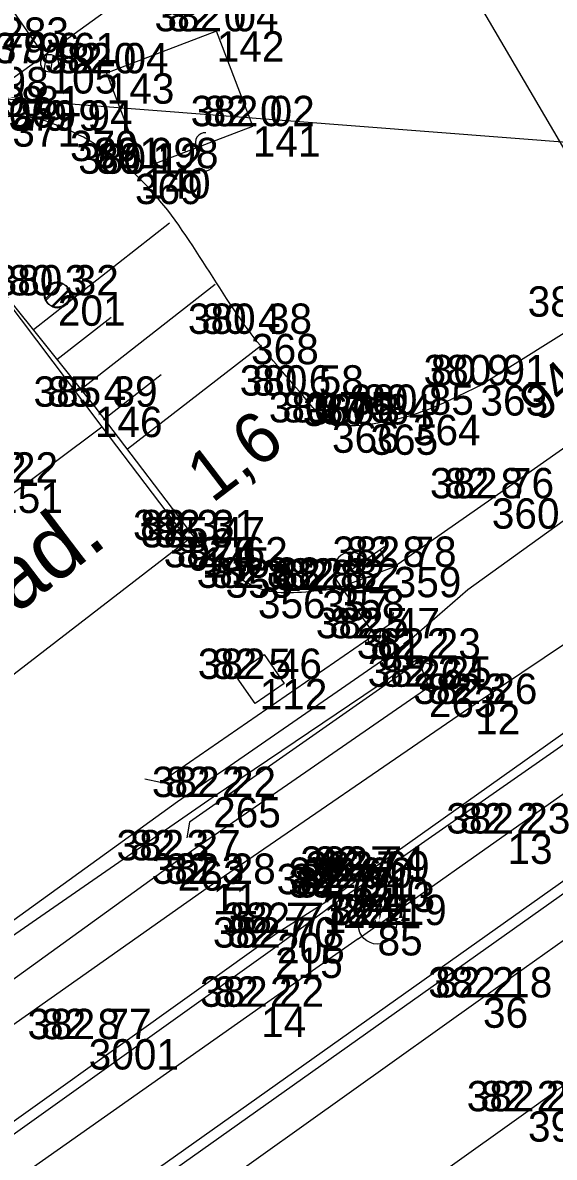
# Model space of a CAD drawing. Extents: x -514509 to -512782, y -1144610 to -1143439.
# Drawn here: x -513501.66 to -513480.64, y -1143743.49 to -1143698.64 of the extents above; entities that cross this region are included whole.
import ezdxf

# ---------------------------------------------------------------- set-up
doc = ezdxf.new("R2010")
doc.units = 0
for name, color, linetype in [('Vrstva 1', 7, 'Continuous'), ('Vrstva 10', 7, 'Continuous'), ('Vrstva 11', 7, 'Continuous'), ('Vrstva 12', 7, 'Continuous'), ('Vrstva 15', 7, 'Continuous'), ('Vrstva 16', 7, 'Continuous'), ('Vrstva 18', 7, 'Continuous'), ('Vrstva 25', 7, 'Continuous'), ('Vrstva 57', 7, 'Continuous'), ('Vrstva 58', 7, 'Continuous'), ('Vrstva 59', 7, 'Continuous'), ('Vrstva 6', 7, 'Continuous'), ('Vrstva 60', 7, 'Continuous'), ('Vrstva 61', 7, 'Continuous'), ('Vrstva 62', 7, 'Continuous'), ('Vrstva 7', 7, 'Continuous'), ('Vrstva 8', 7, 'Continuous')]:
    doc.layers.add(name, color=color, linetype=linetype)

msp = doc.modelspace()

# ---------------------------------------------------------------- linework, layer by layer
at = {"layer": 'Vrstva 1'}
msp.add_lwpolyline([(-513513.365, -1143742.6), (-513508.875, -1143739.058), (-513495.537, -1143729.428), (-513494.213, -1143728.5), (-513493.8, -1143728.237), (-513486.963, -1143723.505), (-513486.481, -1143723.156), (-513484.059, -1143721.046), (-513470.533, -1143711.306), (-513469.883, -1143710.841), (-513469.262, -1143710.475), (-513468.215, -1143709.922), (-513467.827, -1143709.655), (-513467.475, -1143709.453), (-513466.526, -1143708.863), (-513465.372, -1143708.283), (-513461.505, -1143706.274), (-513460.272, -1143705.637), (-513459.344, -1143705.103), (-513453.569, -1143701.528), (-513452.961, -1143701.171), (-513452.561, -1143700.893), (-513441.342, -1143693.716)], dxfattribs=at)
at = {"layer": 'Vrstva 10'}
for points in [[(-513582.696, -1143761.24), (-513581.966, -1143752.218), (-513543.007, -1143722.265), (-513536.98, -1143726.125), (-513503.11, -1143701.59), (-513467.163, -1143704.368), (-513409.406, -1143670.068), (-513367.763, -1143641.182), (-513337.875, -1143622.14), (-513302.677, -1143606.244), (-513297.569, -1143595.846), (-513289.461, -1143596.696), (-513287.694, -1143584.666), (-513262.147, -1143588.316), (-513251.067, -1143584.844), (-513248.39, -1143579.25), (-513218.784, -1143572.229), (-513191.434, -1143567.629), (-513154.1, -1143564.42), (-513082.649, -1143574.448)], [(-513582.696, -1143761.24), (-513581.966, -1143752.218), (-513543.007, -1143722.265), (-513536.98, -1143726.125), (-513503.11, -1143701.59), (-513467.163, -1143704.368), (-513409.406, -1143670.068), (-513367.763, -1143641.182), (-513337.875, -1143622.14), (-513302.677, -1143606.244), (-513297.569, -1143595.846), (-513289.461, -1143596.696), (-513287.694, -1143584.666), (-513262.147, -1143588.316), (-513251.067, -1143584.844), (-513248.39, -1143579.25), (-513218.784, -1143572.229), (-513191.434, -1143567.629), (-513154.1, -1143564.42), (-513082.649, -1143574.448)], [(-513528.717, -1143724.594), (-513527.727, -1143725.433), (-513522.853, -1143721.241), (-513511.372, -1143712.554), (-513504.32, -1143706.953), (-513498.807, -1143713.824), (-513494.574, -1143719.383), (-513493.644, -1143720.175)], [(-513501.238, -1143710.765), (-513495.852, -1143706.552)], [(-513499.38, -1143713.134), (-513494.046, -1143708.97)], [(-513500.308, -1143711.954), (-513498.168, -1143710.285)], [(-513479.194, -1143710.259), (-513483.563, -1143712.974)], [(-513497.521, -1143715.478), (-513492.215, -1143711.389)], [(-513498.464, -1143714.331), (-513496.191, -1143712.547)], [(-513486.989, -1143720.146), (-513483.11, -1143717.445), (-513478.403, -1143714.146)], [(-513489.243, -1143721.008), (-513486.989, -1143720.146)], [(-513572.311, -1143788.762), (-513551.749, -1143773.203), (-513539.307, -1143763.708), (-513530.233, -1143756.812), (-513518.258, -1143748.164), (-513506.396, -1143739.599), (-513495.533, -1143731.751), (-513485.604, -1143724.889), (-513486.028, -1143723.78), (-513494.135, -1143729.249), (-513508.592, -1143739.248), (-513521.329, -1143748.04)]]:
    msp.add_lwpolyline(points, dxfattribs=at)
for points in [[(-513483.563, -1143712.974), (-513486.233, -1143714.143), (-513487.911, -1143714.516), (-513489.426, -1143714.44), (-513490.58, -1143713.382), (-513492.625, -1143710.939), (-513497.225, -1143704.615), (-513499.792, -1143702.906), (-513502.067, -1143702.345), (-513504.739, -1143703.407), (-513507.11, -1143704.835)], [(-513493.644, -1143720.175), (-513492.357, -1143720.981), (-513489.821, -1143721.068), (-513489.243, -1143721.008)], [(-513464.945, -1143741.814), (-513474.752, -1143750.115), (-513483.094, -1143757.628)]]:
    msp.add_spline(points, degree=3, dxfattribs=at)
at = {"layer": 'Vrstva 11'}
for p, q in [((-513500.768, -1143709.569), (-513500.122, -1143708.923)), ((-513500.732, -1143709.604), (-513500.086, -1143708.958)), ((-513500.508, -1143709.839), (-513499.853, -1143709.184)), ((-513500.472, -1143709.874), (-513499.817, -1143709.219))]:
    msp.add_line(p, q, dxfattribs=at)
for centre in [(-513500.307, -1143709.385), (-513500.271, -1143709.42)]:
    msp.add_circle(centre, 0.5, dxfattribs=at)
at = {"layer": 'Vrstva 12'}
for points in [[(-513517.143, -1143738.915), (-513519.913, -1143740.86), (-513529.813, -1143728.024), (-513529.212, -1143726.938), (-513528.709, -1143726.398), (-513527.727, -1143725.433), (-513522.853, -1143721.241), (-513511.372, -1143712.554), (-513504.32, -1143706.953), (-513498.529, -1143714.609)], [(-513488.26, -1143732.396), (-513467.074, -1143717.348), (-513466.791, -1143717.775), (-513488.026, -1143732.587)], [(-513598.125, -1143820.368), (-513576.771, -1143804.011), (-513546.012, -1143780.471), (-513523.409, -1143763.423), (-513501.736, -1143747.761), (-513477.897, -1143730.868), (-513464.492, -1143721.406)], [(-513464.358, -1143721.756), (-513477.553, -1143731.138), (-513502.202, -1143748.608), (-513522.279, -1143763.125), (-513545.53, -1143780.608), (-513575.92, -1143803.82), (-513597.979, -1143820.713)], [(-513489.199, -1143733.089), (-513488.26, -1143732.396)], [(-513488.026, -1143732.587), (-513488.988, -1143733.223)], [(-513488.988, -1143733.223), (-513491.684, -1143735.204), (-513508.525, -1143747.225), (-513529.698, -1143762.656), (-513552.504, -1143779.822), (-513572.056, -1143794.888), (-513598.823, -1143815.322)], [(-513598.706, -1143814.822), (-513572.909, -1143795), (-513553.01, -1143779.705), (-513530.1, -1143762.448), (-513507.473, -1143745.953), (-513491.598, -1143734.622), (-513489.199, -1143733.089)]]:
    msp.add_lwpolyline(points, dxfattribs=at)
at = {"layer": 'Vrstva 15'}
msp.add_circle((-513488.646, -1143732.845), 0.5, dxfattribs=at)
at = {"layer": 'Vrstva 16'}
msp.add_lwpolyline([(-513493.266, -1143724.407), (-513492.116, -1143723.608), (-513491.317, -1143724.758), (-513492.467, -1143725.557), (-513493.266, -1143724.407)], dxfattribs=at)
msp.add_lwpolyline([(-513493.266, -1143724.407), (-513492.116, -1143723.608), (-513491.317, -1143724.758), (-513492.467, -1143725.557), (-513493.266, -1143724.407)], dxfattribs=at)
at = {"layer": 'Vrstva 18'}
for centre, radius, start, end in [((-513494.455, -1143703.366), 0.376, 84.3625, 270.6736), ((-513494.442, -1143704.119), 0.377, 263.6864, 91.3496)]:
    msp.add_arc(centre, radius, start, end, dxfattribs=at)
at = {"layer": 'Vrstva 25'}
msp.add_lwpolyline([(-513465.103, -1143715.641), (-513470.183, -1143706.847), (-513476.151, -1143710.606), (-513492.352, -1143682.995)], dxfattribs=at)
at = {"layer": 'Vrstva 6'}
for p, q in [((-513500.799, -1143699.952), (-513502.197, -1143697.94)), ((-513500.816, -1143700.514), (-513500.707, -1143699.908)), ((-513500.562, -1143700.586), (-513500.444, -1143699.927)), ((-513488.843, -1143720.388), (-513487.349, -1143719.35)), ((-513487.848, -1143722.68), (-513489.246, -1143720.668)), ((-513487.865, -1143723.242), (-513487.756, -1143722.636)), ((-513487.611, -1143723.314), (-513487.493, -1143722.655)), ((-513488.397, -1143734.852), (-513486.933, -1143733.821))]:
    msp.add_line(p, q, dxfattribs=at)
for points in [[(-513483.771, -1143725.568), (-513474.625, -1143719.426), (-513466.759, -1143714.262), (-513463.538, -1143712.278), (-513453.954, -1143706.607), (-513429.174, -1143693.051), (-513415.56, -1143683.53), (-513413.969, -1143682.409), (-513403.805, -1143675.248)], [(-513429.174, -1143693.051), (-513442.373, -1143702.364), (-513461.055, -1143715.585), (-513476.098, -1143726.184), (-513482.491, -1143730.689)], [(-513598.103, -1143810.685), (-513587.933, -1143802.922), (-513577.781, -1143795.173), (-513567.154, -1143787.061), (-513556.687, -1143779.07), (-513546.703, -1143771.449), (-513535.993, -1143763.233), (-513525.59, -1143755.355), (-513515.626, -1143747.987), (-513504.881, -1143740.237), (-513494.145, -1143732.683), (-513483.771, -1143725.568)], [(-513597.98, -1143822.775), (-513587.265, -1143814.566), (-513577.307, -1143806.938), (-513566.909, -1143798.975), (-513556.709, -1143791.161), (-513546.155, -1143783.077), (-513535.947, -1143775.257), (-513525.162, -1143767.345), (-513515.446, -1143760.03), (-513504.104, -1143751.824), (-513494.031, -1143744.707), (-513483.463, -1143737.172), (-513473.254, -1143729.922)], [(-513482.491, -1143730.689), (-513486.936, -1143733.821)], [(-513471.54, -1143734.369), (-513481.676, -1143741.668), (-513492.125, -1143749.13), (-513502.955, -1143756.766), (-513513.39, -1143764.32), (-513523.802, -1143772.046), (-513534.075, -1143779.839), (-513544.784, -1143788.045), (-513555.088, -1143795.94), (-513565.301, -1143803.766), (-513575.74, -1143811.765), (-513585.858, -1143819.518), (-513598.411, -1143829.136)], [(-513488.397, -1143734.848), (-513492.234, -1143737.542), (-513502.762, -1143744.952), (-513513.441, -1143752.638), (-513524.021, -1143760.391), (-513534.284, -1143768.07), (-513544.665, -1143775.874), (-513554.819, -1143783.701), (-513565.187, -1143791.605), (-513568.139, -1143793.857), (-513575.174, -1143799.221), (-513585.526, -1143807.115), (-513597.347, -1143816.127)]]:
    msp.add_lwpolyline(points, dxfattribs=at)
for points in [[(-513496.911, -1143704.387), (-513492.562, -1143702.726), (-513493.993, -1143698.977), (-513498.343, -1143700.638)], [(-513504.607, -1143726.395), (-513508.121, -1143721.777), (-513498.529, -1143714.609), (-513495.134, -1143719.097)]]:
    msp.add_lwpolyline(points, close=True, dxfattribs=at)
for centre, radius in [((-513500.6, -1143700.24), 0.35), ((-513500.6, -1143700.24), 0.35), ((-513487.649, -1143722.968), 0.35), ((-513487.649, -1143722.968), 0.35), ((-513487.634, -1143734.312), 0.75)]:
    msp.add_circle(centre, radius, dxfattribs=at)
for centre, start, end in [((-513488.091, -1143719.876), 214.0806, 35.4858), ((-513488.671, -1143720.268), 34.7832, 214.7832)]:
    msp.add_arc(centre, 0.7, start, end, dxfattribs=at)
at = {"layer": 'Vrstva 60'}
for p, q in [((-513493.99, -1143698.98), (-513493.99, -1143698.98)), ((-513500.6, -1143700.24), (-513500.6, -1143700.24)), ((-513498.34, -1143700.64), (-513498.34, -1143700.64)), ((-513499.79, -1143702.91), (-513499.79, -1143702.91)), ((-513492.56, -1143702.73), (-513492.56, -1143702.73)), ((-513497.22, -1143704.61), (-513497.22, -1143704.61)), ((-513496.91, -1143704.39), (-513496.91, -1143704.39)), ((-513500.27, -1143709.42), (-513500.27, -1143709.42)), ((-513492.63, -1143710.94), (-513492.63, -1143710.94)), ((-513483.56, -1143712.97), (-513483.56, -1143712.97)), ((-513490.58, -1143713.38), (-513490.58, -1143713.38)), ((-513498.81, -1143713.82), (-513498.81, -1143713.82)), ((-513486.23, -1143714.14), (-513486.23, -1143714.14)), ((-513489.43, -1143714.44), (-513489.43, -1143714.44)), ((-513487.91, -1143714.52), (-513487.91, -1143714.52)), ((-513483.11, -1143717.44), (-513483.11, -1143717.44)), ((-513495.134, -1143719.097), (-513495.134, -1143719.097)), ((-513494.57, -1143719.38), (-513494.57, -1143719.38)), ((-513493.64, -1143720.17), (-513493.64, -1143720.17)), ((-513486.99, -1143720.15), (-513486.99, -1143720.15)), ((-513492.36, -1143720.98), (-513492.36, -1143720.98)), ((-513489.82, -1143721.07), (-513489.82, -1143721.07)), ((-513489.24, -1143721.01), (-513489.24, -1143721.01)), ((-513487.65, -1143722.97), (-513487.65, -1143722.97)), ((-513486.03, -1143723.78), (-513486.03, -1143723.78)), ((-513492.29, -1143724.58), (-513492.29, -1143724.58)), ((-513485.6, -1143724.89), (-513485.6, -1143724.89)), ((-513483.77, -1143725.57), (-513483.77, -1143725.57)), ((-513494.13, -1143729.25), (-513494.13, -1143729.25)), ((-513482.49, -1143730.69), (-513482.49, -1143730.69)), ((-513495.53, -1143731.75), (-513495.53, -1143731.75)), ((-513488.26, -1143732.4), (-513488.26, -1143732.4)), ((-513494.14, -1143732.68), (-513494.14, -1143732.68)), ((-513488.66, -1143732.84), (-513488.66, -1143732.84)), ((-513488.03, -1143732.59), (-513488.03, -1143732.59)), ((-513489.2, -1143733.09), (-513489.2, -1143733.09)), ((-513488.99, -1143733.22), (-513488.99, -1143733.22)), ((-513487.63, -1143734.31), (-513487.63, -1143734.31)), ((-513491.6, -1143734.62), (-513491.6, -1143734.62)), ((-513491.68, -1143735.2), (-513491.68, -1143735.2)), ((-513483.46, -1143737.17), (-513483.46, -1143737.17)), ((-513492.23, -1143737.54), (-513492.23, -1143737.54)), ((-513499.051, -1143738.819), (-513499.051, -1143738.819)), ((-513481.68, -1143741.67), (-513481.68, -1143741.67))]:
    msp.add_line(p, q, dxfattribs=at)
at = {"layer": 'Vrstva 61'}
for points in [[(-513487.042, -1143722.342), (-513486.995, -1143721.952)], [(-513496.828, -1143728.531), (-513496.214, -1143728.663), (-513487.042, -1143722.342)], [(-513485.976, -1143723.876), (-513495.066, -1143730.246), (-513495.166, -1143730.866)], [(-513485.395, -1143724.046), (-513485.976, -1143723.876)]]:
    msp.add_lwpolyline(points, dxfattribs=at)
at = {"layer": 'Vrstva 8'}
msp.add_line((-513503.11, -1143701.59), (-513493.388, -1143694.566), dxfattribs=at)

# ---------------------------------------------------------------- texts
at = {"layer": 'Vrstva 11'}
for s, height, rotation, p in [('942', 1.5, 41.0917, (-513481.188, -1143714.475)), ('1,6', 2, 37.2815, (-513494.173, -1143717.665))]:
    msp.add_text(s, height=height, rotation=rotation, dxfattribs=at).set_placement(p)
at = {"layer": 'Vrstva 57'}
for s, p in [('82 0 ', (-513495.938, -1143698.98)), ('79 6 ', (-513502.531, -1143700.24)), ('82 0 ', (-513500.288, -1143700.64)), ('79 8 ', (-513503.96, -1143702.34)), ('82 0 ', (-513494.508, -1143702.73)), ('79 9 ', (-513501.686, -1143702.91)), ('82 0 ', (-513498.858, -1143704.39)), ('80 1 ', (-513498.756, -1143704.61)), ('80 3 ', (-513502.23, -1143709.42)), ('80 4 ', (-513494.59, -1143710.94)), ('80 9 ', (-513485.526, -1143712.97)), ('80 6 ', (-513492.582, -1143713.38)), ('85 4 ', (-513500.693, -1143713.82)), ('80 7 ', (-513491.39, -1143714.44)), ('80 9 ', (-513488.196, -1143714.14)), ('80 8 ', (-513489.87, -1143714.52)), ('84 2 ', (-513504.633, -1143716.82)), ('82 8 ', (-513484.993, -1143717.44)), ('82 3 ', (-513497.017, -1143719.097)), ('85 5 ', (-513496.453, -1143719.38)), ('82 6 ', (-513495.564, -1143720.17)), ('82 8 ', (-513488.873, -1143720.15)), ('82 8 ', (-513494.243, -1143720.98)), ('82 8 ', (-513491.703, -1143721.07)), ('82 8 ', (-513491.123, -1143721.01)), ('82 5 ', (-513489.533, -1143722.97)), ('82 2 ', (-513487.913, -1143723.78)), ('82 5 ', (-513494.173, -1143724.58)), ('82 2 ', (-513487.483, -1143724.89)), ('82 3 ', (-513485.653, -1143725.57)), ('82 2 ', (-513496.013, -1143729.25)), ('82 2 ', (-513484.373, -1143730.69)), ('82 3 ', (-513497.413, -1143731.75)), ('82 7 ', (-513490.143, -1143732.4)), ('82 3 ', (-513496.023, -1143732.68)), ('82 6 ', (-513490.584, -1143732.84)), ('82 7 ', (-513489.913, -1143732.59)), ('82 7 ', (-513491.083, -1143733.09)), ('82 7 ', (-513490.873, -1143733.22)), ('82 7 ', (-513493.483, -1143734.62)), ('82 2 ', (-513489.513, -1143734.31)), ('82 7 ', (-513493.563, -1143735.2)), ('82 2 ', (-513485.343, -1143737.17)), ('82 2 ', (-513494.113, -1143737.54)), ('82 8 ', (-513500.934, -1143738.819)), ('82 2 ', (-513483.563, -1143741.67))]:
    msp.add_text(s, height=1.2, dxfattribs=at).set_placement(p)
at = {"layer": 'Vrstva 58'}
for s, p in [('382 04', (-513496.45, -1143698.98)), ('379 61', (-513502.798, -1143700.24)), ('382 04', (-513500.8, -1143700.64)), ('379 98', (-513505.542, -1143701.59)), ('379 81', (-513504.243, -1143702.34)), ('382 02', (-513495.02, -1143702.73)), ('379 94', (-513502.222, -1143702.91)), ('380 12', (-513499.464, -1143704.61)), ('381 98', (-513498.824, -1143704.39)), ('380 32', (-513502.768, -1143709.42)), ('380 98', (-513481.692, -1143710.26)), ('380 38', (-513495.128, -1143710.94)), ('380 91', (-513485.808, -1143712.97)), ('380 58', (-513493.078, -1143713.38)), ('385 39', (-513501.234, -1143713.82)), ('380 75', (-513491.928, -1143714.44)), ('380 85', (-513488.728, -1143714.14)), ('380 84', (-513490.408, -1143714.52)), ('384 22', (-513505.171, -1143716.82)), ('382 76', (-513485.556, -1143717.44)), ('382 31', (-513497.3, -1143719.097)), ('385 47', (-513496.991, -1143719.38)), ('382 62', (-513496.086, -1143720.17)), ('382 78', (-513489.411, -1143720.15)), ('382 83', (-513494.781, -1143720.98)), ('382 82', (-513492.241, -1143721.07)), ('382 82', (-513491.661, -1143721.01)), ('382 47', (-513490.071, -1143722.97)), ('382 23', (-513488.451, -1143723.78)), ('382 46', (-513494.736, -1143724.58)), ('382 25', (-513488.021, -1143724.89)), ('382 26', (-513486.216, -1143725.57)), ('382 22', (-513496.551, -1143729.25)), ('382 23', (-513484.911, -1143730.69)), ('382 27', (-513497.951, -1143731.75)), ('382 74', (-513490.681, -1143732.4)), ('382 28', (-513496.561, -1143732.68)), ('382 60', (-513491.144, -1143732.84)), ('382 69', (-513490.479, -1143732.59)), ('382 74', (-513491.621, -1143733.09)), ('382 71', (-513491.156, -1143733.22)), ('382 71', (-513493.766, -1143734.62)), ('382 19', (-513489.8, -1143734.31)), ('382 70', (-513494.14, -1143735.2)), ('382 18', (-513485.626, -1143737.17)), ('382 22', (-513494.651, -1143737.54)), ('382 77', (-513501.472, -1143738.819)), ('382 22', (-513484.101, -1143741.67))]:
    msp.add_text(s, height=1.2, dxfattribs=at).set_placement(p)
at = {"layer": 'Vrstva 59'}
for s, p in [('283', (-513502.51, -1143699.63)), ('142', (-513493.99, -1143700.18)), ('105', (-513500.6, -1143701.44)), ('143', (-513498.34, -1143701.84)), ('106', (-513503.11, -1143702.79)), ('371', (-513502.07, -1143703.54)), ('370', (-513499.79, -1143704.11)), ('141', (-513492.56, -1143703.93)), ('369', (-513497.22, -1143705.81)), ('140', (-513496.91, -1143705.59)), ('201', (-513500.27, -1143710.62)), ('368', (-513492.63, -1143712.14)), ('363', (-513483.56, -1143714.17)), ('367', (-513490.58, -1143714.58)), ('146', (-513498.81, -1143715.02)), ('364', (-513486.23, -1143715.34)), ('366', (-513489.43, -1143715.64)), ('365', (-513487.91, -1143715.72)), ('151', (-513502.75, -1143718.02)), ('360', (-513483.11, -1143718.64)), ('974', (-513495.134, -1143720.297)), ('145', (-513494.57, -1143720.58)), ('355', (-513493.64, -1143721.37)), ('359', (-513486.99, -1143721.35)), ('356', (-513492.36, -1143722.18)), ('357', (-513489.82, -1143722.27)), ('358', (-513489.24, -1143722.21)), ('91', (-513487.65, -1143724.17)), ('264', (-513486.03, -1143724.98)), ('112', (-513492.29, -1143725.78)), ('263', (-513485.6, -1143726.09)), ('12', (-513483.77, -1143726.77)), ('265', (-513494.13, -1143730.45)), ('13', (-513482.49, -1143731.89)), ('262', (-513495.53, -1143732.95)), ('210', (-513488.26, -1143733.6)), ('11', (-513494.14, -1143733.88)), ('84', (-513488.66, -1143734.04)), ('213', (-513488.03, -1143733.79)), ('209', (-513489.2, -1143734.29)), ('214', (-513488.99, -1143734.42)), ('85', (-513487.63, -1143735.51)), ('208', (-513491.6, -1143735.82)), ('215', (-513491.68, -1143736.4)), ('36', (-513483.46, -1143738.37)), ('14', (-513492.23, -1143738.74)), ('3001', (-513499.051, -1143740.019)), ('39', (-513481.68, -1143742.87))]:
    msp.add_text(s, height=1.2, dxfattribs=at).set_placement(p)
at = {"layer": 'Vrstva 62'}
for p in [(-513483.752, -1143680.264), (-513483.752, -1143680.264), (-513486.737, -1143682.222)]:
    msp.add_text('chrán. plast 0.15', height=2.5, rotation=299.8281, dxfattribs=at).set_placement(p)
at = {"layer": 'Vrstva 7'}
msp.add_text('sklad.', height=2.5, rotation=37.2836, dxfattribs=at).set_placement((-513505.182, -1143724.512))

doc.saveas('drawing.dxf')
